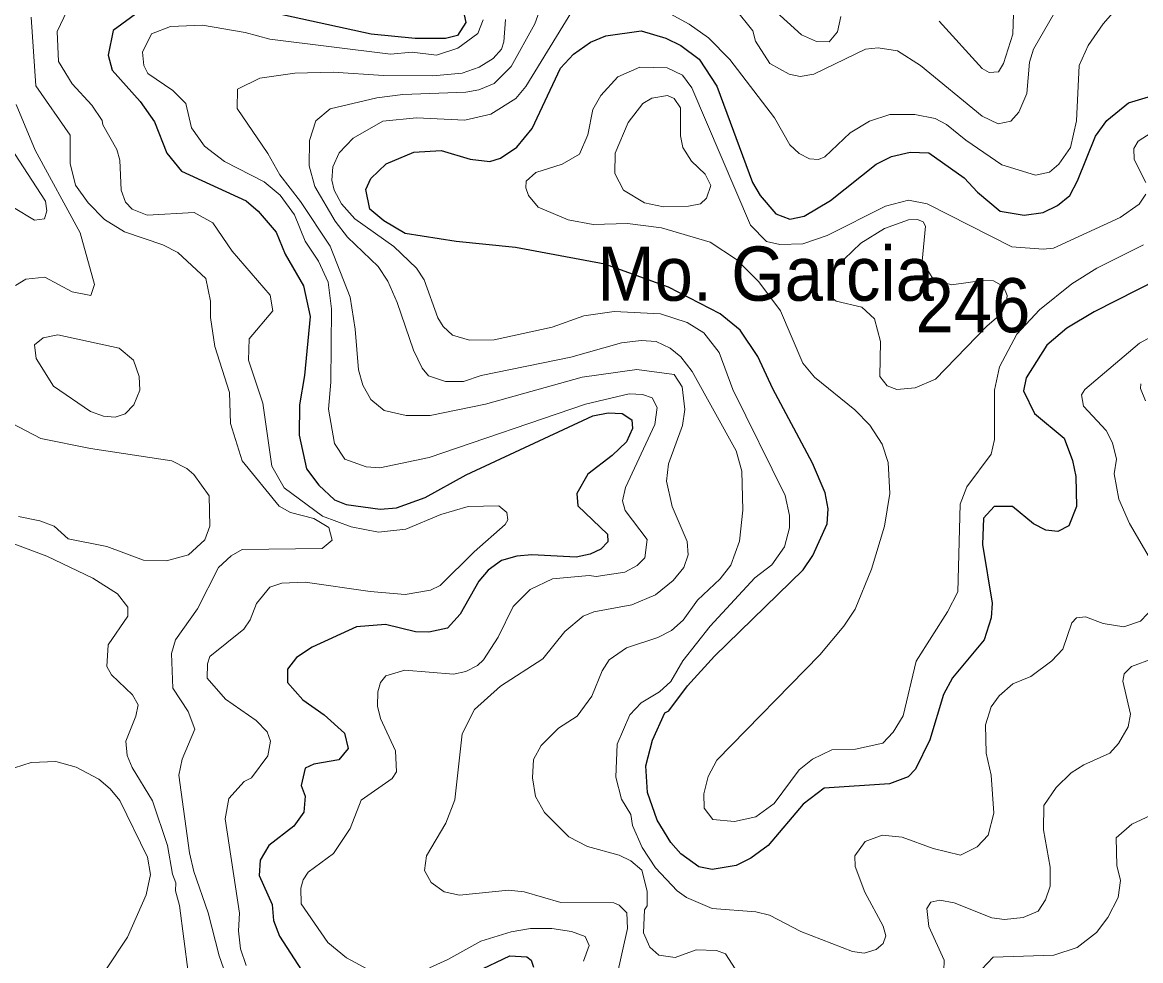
# Model space of a CAD drawing. Extents: x 673.6 to 698.9, y 7012 to 7040.1.
# Drawn here: x 691.831 to 693.481, y 7016.903 to 7018.287 of the extents above; entities that cross this region are included whole.
import ezdxf
from ezdxf.enums import TextEntityAlignment as Align

# ---------------------------------------------------------------- set-up
doc = ezdxf.new("R2010")
doc.units = 0
doc.header["$LTSCALE"] = 0.032
doc.layers.add('1', color=7, linetype='Continuous', lineweight=25)
doc.layers.add('2', color=7, linetype='Continuous', lineweight=13)
doc.layers.add('21', color=7, linetype='Continuous')
doc.layers.add('27', color=7, linetype='Continuous')

msp = doc.modelspace()

# ---------------------------------------------------------------- linework, layer by layer
at = {"layer": '1'}
for points in [[(692.0036, 7018.3036), (691.9651, 7018.2756), (691.9576, 7018.2391), (691.9636, 7018.217), (692.0052, 7018.1705), (692.0263, 7018.1405), (692.0441, 7018.0943), (692.0661, 7018.068), (692.1613, 7018.0242), (692.1791, 7018.0089), (692.2058, 7017.9779), (692.2191, 7017.9456), (692.246, 7017.8985), (692.2557, 7017.8532), (692.2476, 7017.7666)], [(692.483, 7018.2988), (692.4855, 7018.2873), (692.4732, 7018.2681), (692.4555, 7018.2634), (692.4108, 7018.2634), (692.3458, 7018.2699), (692.1926, 7018.3036)], [(693.5399, 7017.9247), (693.4127, 7017.8603), (693.3726, 7017.836), (693.343, 7017.811), (693.3127, 7017.7631), (693.3085, 7017.7435), (693.325, 7017.7105), (693.3686, 7017.6738), (693.3807, 7017.6409), (693.3858, 7017.6171), (693.3869, 7017.573), (693.3753, 7017.5446), (693.359, 7017.5362), (693.3414, 7017.538), (693.3231, 7017.5476), (693.2925, 7017.5731), (693.2653, 7017.5731), (693.2496, 7017.556), (693.2478, 7017.5169), (693.2625, 7017.4305), (693.2608, 7017.4087), (693.2504, 7017.3761), (693.2036, 7017.3203), (693.1903, 7017.2957), (693.1701, 7017.2287), (693.1491, 7017.1853), (693.1381, 7017.1744), (693.1109, 7017.1638), (693.0143, 7017.1572), (692.9834, 7017.1337), (692.9316, 7017.0729), (692.9062, 7017.054), (692.8845, 7017.0432), (692.8492, 7017.0374), (692.8294, 7017.0414), (692.803, 7017.0606), (692.7879, 7017.0774), (692.7677, 7017.11), (692.7537, 7017.1512), (692.7514, 7017.1904), (692.761, 7017.2281), (692.7794, 7017.2687), (692.785, 7017.2717), (692.8128, 7017.3084), (692.8527, 7017.3523), (692.9833, 7017.4796), (692.9976, 7017.5008), (693.0189, 7017.5476), (693.0201, 7017.5698), (693.0158, 7017.5932), (692.9973, 7017.6369), (692.9384, 7017.7465), (692.9166, 7017.7944), (692.8902, 7017.8335), (692.861, 7017.8572), (692.7846, 7017.8967), (692.6909, 7017.9305), (692.5591, 7017.9552), (692.4713, 7017.9641), (692.3963, 7017.9758), (692.3647, 7017.9944), (692.3439, 7018.012), (692.338, 7018.0409), (692.3452, 7018.057), (692.368, 7018.0786), (692.4087, 7018.0958), (692.449, 7018.0982), (692.4921, 7018.0858), (692.521, 7018.0819), (692.5369, 7018.0872), (692.561, 7018.1034), (692.5836, 7018.131), (692.6252, 7018.2198), (692.6446, 7018.2403), (692.6697, 7018.2582), (692.6922, 7018.2675), (692.7443, 7018.2748), (692.7809, 7018.2642), (692.8027, 7018.2533), (692.8301, 7018.233), (692.8561, 7018.1934), (692.9088, 7018.0512), (692.9197, 7018.0318), (692.9429, 7018.005), (692.9638, 7017.9972), (692.9851, 7018.0014), (693.0239, 7018.0248), (693.0913, 7018.0782), (693.1138, 7018.0894)], [(693.2741, 7018.0087), (693.3095, 7018.0031), (693.3378, 7018.007), (693.3586, 7018.0174), (693.3769, 7018.032), (693.3884, 7018.0534), (693.4149, 7018.1196), (693.4316, 7018.1424), (693.4635, 7018.1686), (693.5242, 7018.1867)], [(693.1138, 7018.0894), (693.1415, 7018.0958), (693.1688, 7018.095), (693.2211, 7018.0582), (693.2409, 7018.0368), (693.2741, 7018.0087)], [(692.2476, 7017.7666), (692.2403, 7017.7231), (692.2395, 7017.6784), (692.2504, 7017.6287), (692.2687, 7017.6046), (692.2916, 7017.5831)], [(692.2916, 7017.5831), (692.3092, 7017.5759), (692.3593, 7017.569), (692.3833, 7017.5711), (692.4256, 7017.5861), (692.486, 7017.6196), (692.6732, 7017.7067), (692.6955, 7017.7111), (692.7164, 7017.7103), (692.7307, 7017.7009), (692.7315, 7017.6882), (692.7227, 7017.6687), (692.7015, 7017.6481), (692.6658, 7017.6206), (692.6495, 7017.5924), (692.651, 7017.574), (692.6947, 7017.5324), (692.6951, 7017.5209), (692.6846, 7017.5103), (692.6692, 7017.5025), (692.6482, 7017.4984), (692.583, 7017.5017), (692.5608, 7017.5), (692.5381, 7017.4935), (692.5183, 7017.4789), (692.5046, 7017.4628), (692.4771, 7017.4141), (692.4587, 7017.3937), (692.4312, 7017.3875), (692.4112, 7017.3883), (692.3668, 7017.3989), (692.3244, 7017.3957), (692.2587, 7017.3653), (692.2359, 7017.3501), (692.2223, 7017.3331), (692.2224, 7017.3132), (692.2452, 7017.2878), (692.2764, 7017.2657), (692.3067, 7017.2387), (692.3117, 7017.216), (692.2982, 7017.1991), (692.2611, 7017.1929), (692.2486, 7017.1867), (692.2427, 7017.1616), (692.2484, 7017.1455), (692.2463, 7017.122), (692.2317, 7017.1012), (692.1951, 7017.0726), (692.1819, 7017.0512), (692.1805, 7017.0288), (692.1997, 7016.9856), (692.2016, 7016.9621), (692.2105, 7016.9391), (692.243, 7016.8887)], [(692.5008, 7016.8865), (692.5504, 7016.9099), (692.5756, 7016.9084), (692.5818, 7016.9035), (692.5852, 7016.8931)]]:
    msp.add_lwpolyline(points, dxfattribs=at)
at = {"layer": '2'}
for points in [[(692.6075, 7018.3418), (692.5872, 7018.2855), (692.5523, 7018.2221), (692.5273, 7018.1973), (692.5047, 7018.1881), (692.4855, 7018.1846), (692.3924, 7018.1812), (692.354, 7018.1763), (692.2855, 7018.1597), (692.2643, 7018.142), (692.2551, 7018.1129), (692.2543, 7018.0757), (692.2629, 7018.0454), (692.2928, 7017.9939), (692.3111, 7017.9706), (692.3564, 7017.927), (692.3703, 7017.9056), (692.3843, 7017.874), (692.4084, 7017.8038), (692.4209, 7017.7773), (692.4306, 7017.7657), (692.4554, 7017.7577), (692.4819, 7017.7577), (692.5082, 7017.7662), (692.6403, 7017.7935)], [(693.4653, 7018.3305), (693.426, 7018.2855), (693.4038, 7018.2535), (693.3908, 7018.2239), (693.3867, 7018.1421), (693.3778, 7018.103), (693.3608, 7018.0781), (693.3471, 7018.0662), (693.3264, 7018.0622), (693.2767, 7018.0772), (693.2233, 7018.1136), (693.1951, 7018.1368), (693.1783, 7018.1454), (693.1481, 7018.1516), (693.1113, 7018.1516), (693.0814, 7018.1416), (693.0527, 7018.1243), (693.0154, 7018.0891), (693.0058, 7018.0851), (692.9929, 7018.0859), (692.9777, 7018.0938), (692.9639, 7018.1067), (692.9412, 7018.1467), (692.875, 7018.2327), (692.8439, 7018.2645), (692.8151, 7018.2849), (692.7593, 7018.3153)], [(691.8975, 7018.3052), (691.8823, 7018.274), (691.8845, 7018.2297), (691.9044, 7018.1967), (691.9337, 7018.1655), (691.949, 7018.1427), (691.9497, 7018.1363), (691.9704, 7018.0998), (691.9748, 7018.0842), (691.9771, 7018.0396), (691.9832, 7018.0223), (691.9932, 7018.0118), (692.0151, 7018.0029), (692.0846, 7018.007), (692.1123, 7017.9917), (692.1406, 7017.9498), (692.1968, 7017.885), (692.2008, 7017.8619), (692.166, 7017.8204), (692.1647, 7017.7889), (692.1861, 7017.7256), (692.1992, 7017.6327), (692.2177, 7017.6005), (692.2743, 7017.5589), (692.3164, 7017.5431), (692.3566, 7017.5354), (692.3972, 7017.5397), (692.4487, 7017.5615), (692.4888, 7017.5732), (692.5341, 7017.5739), (692.5461, 7017.5644), (692.5474, 7017.5535), (692.5437, 7017.5466), (692.4977, 7017.506), (692.4478, 7017.4563), (692.4334, 7017.4497), (692.3961, 7017.4433), (692.3442, 7017.4474), (692.2487, 7017.4614), (692.2139, 7017.4597), (692.1961, 7017.454), (692.1765, 7017.4299), (692.1671, 7017.4056), (692.1578, 7017.3921), (692.108, 7017.3519), (692.1042, 7017.341), (692.1038, 7017.3198), (692.1309, 7017.2886), (692.1761, 7017.2575), (692.1922, 7017.2404), (692.1974, 7017.227), (692.1933, 7017.2053), (692.1691, 7017.1726), (692.1584, 7017.1675), (692.1358, 7017.1421), (692.1305, 7017.112), (692.1515, 7016.9732), (692.1499, 7016.9469), (692.1532, 7016.9203), (692.1616, 7016.8956)], [(692.6421, 7018.3036), (692.5742, 7018.1929), (692.5594, 7018.1749), (692.5223, 7018.1522), (692.484, 7018.1433), (692.4129, 7018.1468), (692.3632, 7018.1416), (692.3194, 7018.1165), (692.2986, 7018.0949), (692.2895, 7018.0741), (692.288, 7018.0546), (692.2912, 7018.0397), (692.3021, 7018.0198), (692.322, 7017.9977), (692.3794, 7017.9566), (692.4128, 7017.9249), (692.424, 7017.9073), (692.4445, 7017.8514), (692.4523, 7017.8386), (692.4659, 7017.8261), (692.4912, 7017.8187), (692.5275, 7017.8188), (692.613, 7017.8377), (692.6597, 7017.8542), (692.7046, 7017.8607), (692.7727, 7017.8574), (692.8123, 7017.8446), (692.8368, 7017.8294), (692.8595, 7017.8005), (692.8797, 7017.7455), (692.9568, 7017.5895), (692.9634, 7017.5596), (692.9634, 7017.5416), (692.9556, 7017.5134), (692.9373, 7017.4871), (692.9122, 7017.4677), (692.8461, 7017.3967), (692.8059, 7017.3454), (692.7881, 7017.3149), (692.7715, 7017.2996), (692.7445, 7017.2835), (692.7274, 7017.2656), (692.709, 7017.2225), (692.7071, 7017.1738), (692.7152, 7017.1412), (692.7289, 7017.1185), (692.7316, 7017.1025), (692.7458, 7017.0699), (692.7653, 7017.0398), (692.7974, 7017.006), (692.8113, 7016.9963), (692.849, 7016.9797), (692.9134, 7016.9749), (692.9335, 7016.97), (692.9798, 7016.9461), (693.0561, 7016.9163)], [(693.362, 7018.3151), (693.3231, 7018.2479), (693.3175, 7018.2286), (693.3133, 7018.1825), (693.3017, 7018.1547), (693.2898, 7018.1416), (693.271, 7018.1377), (693.2477, 7018.1491), (693.1567, 7018.2236), (693.1228, 7018.2453), (693.0939, 7018.2501), (693.0752, 7018.2477), (692.999, 7018.2112), (692.9789, 7018.2076), (692.9628, 7018.2108), (692.9344, 7018.2267), (692.9132, 7018.2596), (692.9089, 7018.2752), (692.8831, 7018.3075)], [(693.039, 7018.2959), (693.0341, 7018.2736), (693.0217, 7018.2586), (693.0033, 7018.2593), (692.9809, 7018.269), (692.9386, 7018.3072)], [(693.2944, 7018.3147), (693.2929, 7018.27), (693.2789, 7018.2266), (693.2716, 7018.2145), (693.2578, 7018.2134), (693.2476, 7018.2192), (693.1839, 7018.2894)], [(691.8442, 7018.295), (691.8508, 7018.1938), (691.9016, 7018.1208), (691.9018, 7018.0791), (691.9096, 7018.0471), (691.9281, 7018.0212), (691.9525, 7017.9968), (691.9819, 7017.9784), (692.0384, 7017.9592), (692.0608, 7017.948), (692.102, 7017.9093), (692.1087, 7017.8759), (692.1088, 7017.8518), (692.1151, 7017.8093), (692.1366, 7017.7411), (692.1385, 7017.6957), (692.1557, 7017.6406), (692.2099, 7017.5734), (692.227, 7017.5643), (692.2611, 7017.5555), (692.2832, 7017.5423), (692.2884, 7017.5236), (692.2736, 7017.5113), (692.1557, 7017.5098)], [(692.5113, 7018.2911), (692.5033, 7018.2711), (692.4739, 7018.2492), (692.4424, 7018.2391), (692.4066, 7018.2437), (692.3742, 7018.2405), (692.1963, 7018.2625), (692.1597, 7018.2724), (692.0972, 7018.2831), (692.0496, 7018.2814), (692.0216, 7018.2706), (692.0086, 7018.2436), (692.0103, 7018.2239), (692.0165, 7018.2121), (692.0532, 7018.1867), (692.0722, 7018.1675), (692.0808, 7018.1318), (692.1, 7018.1046), (692.1292, 7018.082), (692.1879, 7018.052), (692.2115, 7018.0324), (692.2325, 7018.0033), (692.2483, 7017.9646), (692.2684, 7017.9352), (692.2826, 7017.9043), (692.2872, 7017.8648), (692.2862, 7017.7565), (692.283, 7017.7169), (692.2918, 7017.6658), (692.3069, 7017.643), (692.3386, 7017.6315), (692.3588, 7017.6299), (692.4314, 7017.6452), (692.6623, 7017.7242), (692.7264, 7017.7391), (692.7464, 7017.7382), (692.7604, 7017.7336), (692.7678, 7017.7191), (692.7645, 7017.6943), (692.7211, 7017.6013), (692.7169, 7017.5814), (692.7205, 7017.5671), (692.753, 7017.5243), (692.7499, 7017.4972), (692.7384, 7017.4861), (692.7201, 7017.4762)], [(692.5442, 7018.2919), (692.5419, 7018.2588), (692.5383, 7018.2479), (692.5259, 7018.2343), (692.5053, 7018.2213), (692.4804, 7018.2126), (692.4371, 7018.2084), (692.3643, 7018.2092), (692.29, 7018.2141), (692.2334, 7018.2124), (692.1817, 7018.2051), (692.1487, 7018.1888), (692.1482, 7018.1602), (692.1936, 7018.0938), (692.2112, 7018.0627), (692.2417, 7018.0229), (692.2852, 7017.9571), (692.315, 7017.8821), (692.3224, 7017.8348), (692.3271, 7017.7748), (692.3337, 7017.7519), (692.3453, 7017.7311), (692.3653, 7017.7145), (692.3973, 7017.7071)], [(693.4892, 7018.0339), (693.4792, 7018.0191), (693.4511, 7017.9994), (693.3526, 7017.9544), (693.3377, 7017.9528), (693.2914, 7017.9563), (693.1665, 7018.0196), (693.1387, 7018.0251), (693.1051, 7018.0163), (693.0189, 7017.9731), (692.9827, 7017.9605), (692.9488, 7017.9597), (692.9294, 7017.9641), (692.9059, 7017.9884), (692.8189, 7018.1908), (692.8054, 7018.2097), (692.7826, 7018.2206), (692.7423, 7018.2214), (692.7101, 7018.2073), (692.6849, 7018.1796), (692.6729, 7018.159), (692.6658, 7018.1217), (692.6532, 7018.093), (692.6279, 7018.0782), (692.5887, 7018.0661), (692.5746, 7018.0533), (692.5739, 7018.0435), (692.578, 7018.0319), (692.5922, 7018.015), (692.6367, 7017.996), (692.6734, 7017.989), (692.7242, 7017.9905), (692.7741, 7017.9841), (692.846, 7017.9629), (692.8848, 7017.9377), (692.9179, 7017.9044), (692.9499, 7017.8618), (692.983, 7017.7845), (693.0002, 7017.7639), (693.0594, 7017.7156), (693.082, 7017.6929), (693.0998, 7017.6651), (693.1087, 7017.6379), (693.1112, 7017.592), (693.1032, 7017.5439), (693.0844, 7017.4808), (693.0601, 7017.4216), (693.0434, 7017.3966), (693.0078, 7017.3543), (692.856, 7017.1987), (692.8432, 7017.1747), (692.8369, 7017.1491), (692.8372, 7017.128), (692.8499, 7017.1112), (692.882, 7017.1084), (692.9134, 7017.1151), (692.9408, 7017.1347), (692.9777, 7017.1847), (692.9974, 7017.2002), (693.0258, 7017.214), (693.0607, 7017.2149), (693.1011, 7017.2239), (693.1164, 7017.24), (693.1311, 7017.2641), (693.15, 7017.3446), (693.1963, 7017.4177), (693.2115, 7017.4473), (693.2149, 7017.5763), (693.2247, 7017.6021), (693.2608, 7017.6505), (693.2658, 7017.6718), (693.2656, 7017.7448), (693.2731, 7017.7793), (693.2985, 7017.8275), (693.3323, 7017.8631), (693.3798, 7017.9018), (693.4167, 7017.9246), (693.4857, 7017.9591)], [(691.8209, 7017.8991), (691.8361, 7017.9084), (691.8644, 7017.9116), (691.9044, 7017.8899), (691.9324, 7017.8846), (691.9376, 7017.9007), (691.9165, 7017.9771), (691.8501, 7018.0987), (691.8219, 7018.1664)], [(693.4971, 7018.1242), (693.478, 7018.1121), (693.4713, 7018.1015), (693.472, 7018.0853), (693.4893, 7018.0511)], [(691.8131, 7018.1037), (691.8653, 7018.0237), (691.8672, 7018.0092), (691.8637, 7017.9973), (691.8492, 7017.9957), (691.8181, 7018.0141)], [(693.4975, 7017.4926), (693.4648, 7017.5481), (693.4493, 7017.584), (693.4425, 7017.6213), (693.4457, 7017.6427), (693.4399, 7017.6671), (693.4307, 7017.6852), (693.3973, 7017.721), (693.3941, 7017.7376), (693.399, 7017.7456), (693.4797, 7017.814), (693.5457, 7017.8499)], [(692.6403, 7017.7935), (692.7152, 7017.8147), (692.7441, 7017.818), (692.7667, 7017.8164), (692.7869, 7017.8069), (692.803, 7017.7941)], [(692.803, 7017.7941), (692.8194, 7017.7723), (692.8846, 7017.655), (692.8927, 7017.6254), (692.8943, 7017.5675), (692.8893, 7017.5218), (692.8765, 7017.4863), (692.8609, 7017.4665), (692.8274, 7017.4347), (692.8062, 7017.4052), (692.7889, 7017.3901), (692.7688, 7017.3797), (692.7225, 7017.3647), (692.6969, 7017.3469), (692.6867, 7017.3305), (692.6714, 7017.2934), (692.6497, 7017.2637), (692.6223, 7017.246), (692.5967, 7017.2206), (692.5852, 7017.1995), (692.5838, 7017.1726), (692.5882, 7017.1452), (692.6017, 7017.1214), (692.6376, 7017.0856), (692.665, 7017.0716), (692.7119, 7017.0587), (692.7289, 7017.05), (692.7451, 7017.0362), (692.7531, 7017.0053), (692.753, 7016.984), (692.749, 7016.9779), (692.7476, 7016.9442), (692.757, 7016.9226), (692.7706, 7016.9111), (692.7946, 7016.9076), (692.8253, 7016.919), (692.8556, 7016.9179), (692.869, 7016.9128), (692.8877, 7016.8842)], [(692.3973, 7017.7071), (692.4329, 7017.7071), (692.5144, 7017.7243), (692.6572, 7017.764), (692.7379, 7017.7752), (692.7931, 7017.7677)], [(692.7931, 7017.7677), (692.8047, 7017.7498), (692.8089, 7017.7162), (692.8055, 7017.6928), (692.7847, 7017.6358), (692.7818, 7017.6105), (692.79, 7017.5731), (692.8122, 7017.5214), (692.8137, 7017.5017), (692.8073, 7017.4831), (692.7916, 7017.4639), (692.7656, 7017.4427), (692.7306, 7017.4279), (692.6746, 7017.4174), (692.6588, 7017.4112), (692.6316, 7017.3885), (692.5993, 7017.3481), (692.5366, 7017.3077), (692.4985, 7017.2734), (692.4803, 7017.2378), (692.4693, 7017.1401), (692.4561, 7017.106), (692.4277, 7017.0577), (692.4245, 7017.0358), (692.4346, 7017.0181), (692.4536, 7017.0046), (692.4762, 7016.9996), (692.5484, 7017.0069), (692.5719, 7017.0045), (692.6259, 7016.9885), (692.7038, 7016.9881), (692.7119, 7016.9847), (692.7233, 7016.9735), (692.7242, 7016.9503), (692.7084, 7016.88)], [(693.4888, 7017.7289), (693.4812, 7017.7473), (693.4815, 7017.7542)], [(691.8047, 7017.7013), (691.8582, 7017.6736), (691.9316, 7017.6585), (692.0515, 7017.6404), (692.0739, 7017.6292), (692.0844, 7017.6205), (692.1068, 7017.5886), (692.1079, 7017.5439), (692.1002, 7017.5237), (692.0763, 7017.5017), (692.0439, 7017.4929), (692.0097, 7017.494), (691.9559, 7017.5139), (691.8987, 7017.5254), (691.8782, 7017.5439), (691.857, 7017.5518), (691.8252, 7017.5581)], [(692.0757, 7016.8857), (692.0628, 7016.9844), (692.057, 7017.0058), (692.0577, 7017.0176), (692.0527, 7017.0303), (692.0453, 7017.0726), (692.0234, 7017.1389), (691.9931, 7017.1881), (691.986, 7017.2058), (691.984, 7017.2269), (691.9988, 7017.2639), (692.0019, 7017.2802), (691.9937, 7017.2954), (691.9627, 7017.3247), (691.9559, 7017.3368), (691.9576, 7017.3689), (691.9867, 7017.4114), (691.9867, 7017.4243), (691.9716, 7017.444), (691.935, 7017.4673), (691.8675, 7017.4998), (691.8201, 7017.5175)], [(692.1557, 7017.5098), (692.1394, 7017.5001), (692.1207, 7017.4829), (692.0898, 7017.422), (692.0572, 7017.3762), (692.0513, 7017.3561)], [(692.7201, 7017.4762), (692.6778, 7017.4696), (692.6675, 7017.4712), (692.6137, 7017.4664), (692.5807, 7017.4508), (692.5553, 7017.4257)], [(692.5553, 7017.4257), (692.5333, 7017.3802), (692.5119, 7017.3469), (692.5026, 7017.3383), (692.4856, 7017.3297), (692.4676, 7017.3258), (692.3957, 7017.3315), (692.3677, 7017.3232), (692.3596, 7017.3134), (692.3557, 7017.2997), (692.3554, 7017.2782), (692.3598, 7017.2603), (692.3818, 7017.2124), (692.3832, 7017.1815), (692.3768, 7017.1716), (692.3309, 7017.1395), (692.3149, 7017.0978), (692.2902, 7017.0609), (692.253, 7017.0335), (692.2453, 7017.0222), (692.242, 7017.0097), (692.2424, 7016.9867), (692.282, 7016.9299), (692.3094, 7016.9071), (692.3469, 7016.8867)], [(693.1014, 7016.9537), (693.0745, 7017.0041), (693.0602, 7017.0418), (693.0597, 7017.0577), (693.0747, 7017.0787), (693.0998, 7017.0882), (693.1294, 7017.085), (693.1754, 7017.0686), (693.2154, 7017.0588), (693.2403, 7017.0709), (693.2562, 7017.0882), (693.2648, 7017.1204), (693.2609, 7017.1767), (693.2536, 7017.2093), (693.2527, 7017.251), (693.2609, 7017.2773), (693.2725, 7017.2935), (693.2927, 7017.3115), (693.3194, 7017.3222), (693.3505, 7017.3455), (693.3665, 7017.3625), (693.3801, 7017.4012), (693.387, 7017.4087), (693.4001, 7017.4104), (693.4259, 7017.4004), (693.4564, 7017.3957), (693.4813, 7017.404), (693.502, 7017.4254)], [(692.0513, 7017.3561), (692.053, 7017.3051), (692.076, 7017.2704), (692.0857, 7017.2445), (692.067, 7017.2003), (692.062, 7017.1765), (692.0776, 7017.0621), (692.0841, 7017.0344), (692.1055, 7016.9737), (692.1217, 7016.9098), (692.1382, 7016.8623)], [(693.1912, 7016.8879), (693.1917, 7016.9035), (693.169, 7016.9532), (693.1657, 7016.98), (693.172, 7016.9894), (693.1853, 7016.9922), (693.206, 7016.9882), (693.2619, 7016.9661), (693.2803, 7016.9634), (693.3079, 7016.9665), (693.33, 7016.9761), (693.3408, 7016.9928), (693.3479, 7017.0128), (693.3479, 7017.041), (693.3382, 7017.0958), (693.3385, 7017.1321), (693.3568, 7017.1586), (693.379, 7017.1801), (693.3975, 7017.192), (693.4358, 7017.2091), (693.4489, 7017.2231), (693.463, 7017.2478), (693.4663, 7017.2667), (693.4549, 7017.3152), (693.4569, 7017.3259), (693.468, 7017.3372), (693.4997, 7017.3486)], [(691.8196, 7017.1874), (691.8441, 7017.1951), (691.8803, 7017.1967), (691.9106, 7017.1883), (691.9438, 7017.1708), (691.9607, 7017.1565), (691.9748, 7017.1392), (692.0159, 7017.0554), (692.0201, 7017.0302), (692.0136, 7017.0002), (691.9865, 7016.9374), (691.9543, 7016.8894), (691.9543, 7016.8643)], [(693.247, 7016.8904), (693.2636, 7016.9081), (693.3533, 7016.9108), (693.3877, 7016.9225), (693.4164, 7016.9447), (693.433, 7016.9667), (693.448, 7016.9963), (693.4516, 7017.0214), (693.4464, 7017.0435), (693.4452, 7017.0843), (693.4682, 7017.1045), (693.5161, 7017.1265)], [(692.4318, 7016.8925), (692.4591, 7016.9044), (692.5076, 7016.9318), (692.5525, 7016.9453), (692.5809, 7016.9502), (692.6127, 7016.9503), (692.6414, 7016.9457), (692.6617, 7016.9386), (692.6675, 7016.9254), (692.6594, 7016.9021)], [(693.0561, 7016.9163), (693.0735, 7016.9141), (693.0911, 7016.9196), (693.1016, 7016.9284), (693.1052, 7016.9397), (693.1014, 7016.9537)]]:
    msp.add_lwpolyline(points, dxfattribs=at)
for points in [[(692.7492, 7018.0212), (692.7774, 7018.0153), (692.8142, 7018.0161), (692.832, 7018.0196), (692.8407, 7018.0281), (692.8473, 7018.0469), (692.8386, 7018.0633), (692.8187, 7018.0827), (692.8057, 7018.1028), (692.8024, 7018.12), (692.8025, 7018.1615), (692.7929, 7018.1749), (692.7831, 7018.1795), (692.76, 7018.1755), (692.7468, 7018.1675), (692.7249, 7018.1398), (692.706, 7018.0946), (692.7054, 7018.0645), (692.7182, 7018.0396)], [(693.1788, 7017.7609), (693.2542, 7017.8394), (693.2756, 7017.8575), (693.2837, 7017.8752), (693.2845, 7017.8844), (693.2789, 7017.8977), (693.2641, 7017.9059), (693.2478, 7017.9067), (693.2025, 7017.9001), (693.1752, 7017.9087), (693.159, 7017.9351), (693.1637, 7017.9869), (693.1604, 7017.993), (693.1522, 7017.9968), (693.1386, 7017.9962), (693.1034, 7017.9833), (693.0684, 7017.9616), (693.0317, 7017.9262), (693.0209, 7017.9081), (693.0206, 7017.8903), (693.0252, 7017.8814), (693.0323, 7017.8761), (693.0698, 7017.8674), (693.0889, 7017.8501), (693.0975, 7017.8163), (693.0966, 7017.7649), (693.1073, 7017.7509), (693.1215, 7017.7457), (693.1488, 7017.7481)], [(691.974, 7017.8065), (691.9953, 7017.7892), (692.0036, 7017.7651), (692.0044, 7017.7448), (691.9955, 7017.7231), (691.9829, 7017.7097), (691.968, 7017.7047), (691.9507, 7017.7063), (691.9319, 7017.7133), (691.8773, 7017.7504), (691.8517, 7017.7914), (691.8493, 7017.8118), (691.862, 7017.8218), (691.8837, 7017.8263)]]:
    msp.add_lwpolyline(points, close=True, dxfattribs=at)

# ---------------------------------------------------------------- texts
at = {"layer": '21', "width": 0.95}
msp.add_text('246', height=0.08, dxfattribs=at).set_placement((693.1491, 7017.83))
at = {"layer": '27', "width": 0.95}
msp.add_text('Mo. Garcia', height=0.08, dxfattribs=at).set_placement((692.928, 7017.8767), align=Align.CENTER)

doc.saveas('drawing.dxf')
